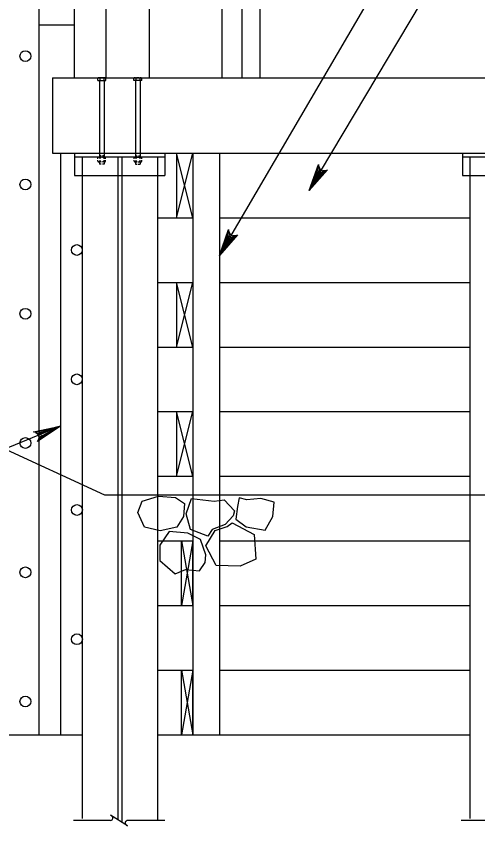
# Model space of a CAD drawing. Extents: x 635440 to 640306, y 296653 to 298484.
# Drawn here: x 639457.9 to 639521.1, y 297929.8 to 298040.8 of the extents above; entities that cross this region are included whole.
import ezdxf

# ---------------------------------------------------------------- set-up
doc = ezdxf.new("R2010")
doc.units = 0
for name, color, linetype in [('3', 7, 'Continuous'), ('4', 7, 'Continuous'), ('8', 7, 'Continuous')]:
    doc.layers.add(name, color=color, linetype=linetype)

# ---------------------------------------------------------------- blocks, each defined once
blk = doc.blocks.new('ROCK')
at = {"layer": '4'}
for points in [[(2.36725, 1.088), (2.2065, 0.82625), (2.378625, 0.506625), (2.66975, 0.3095), (3.128875, 0.403375), (3.48475, 0.6775), (3.4915, 1.123375), (3.25625, 1.36725), (2.783625, 1.308375)], [(1.10175, -0.02725), (1.4015, -0.159125), (1.78825, -0.148875), (1.980875, -0.266), (2.343375, 0.09475), (2.27875, 0.5505), (1.969375, 0.883), (1.4225, 0.553625), (1.152875, 0.479), (1.0105, 0.082)], [(0.74675, 0.359875), (0.882, 0.16), (1.072875, -0.144), (0.892, -0.457375), (0.448125, -0.758625), (0.1, -0.49325), (-0.095, -0.146375), (0.202875, 0.1025), (0.579125, 0.219875)], [(2.231375, -0.71725), (2.2025, -0.266375), (2.45475, 0.037125), (2.9085, 0.28875), (3.2995, 0.047625), (3.46875, -0.344), (3.231625, -0.855), (2.92, -0.860375), (2.5765, -1.054625), (2.340375, -0.904375)], [(1.2085, -0.192875), (0.778375, -0.737625), (1.008375, -1.391375), (1.48725, -1.396875), (2.09825, -1.106625), (2.133375, -0.486375), (1.723125, -0.203375), (1.37425, -0.239875)]]:
    blk.add_lwpolyline(points, close=True, dxfattribs=at)

msp = doc.modelspace()

# ---------------------------------------------------------------- linework, layer by layer
at = {"layer": '3'}
for p, q in [((639465.81, 298058.94), (639465.81, 298032.37)), ((639470.15, 298058.94), (639470.15, 298032.37)), ((639476.08, 298058.94), (639476.08, 298032.37)), ((639486.03, 298058.94), (639486.03, 298032.37)), ((639488.78, 298058.94), (639488.78, 298032.37)), ((639491.24, 298058.94), (639491.24, 298032.37)), ((639460.97, 298057.07), (639460.97, 297979.33)), ((639460.97, 298039.63), (639465.81, 298039.63)), ((639462.83, 298032.37), (639619.56, 298032.37)), ((639462.83, 298032.37), (639462.83, 298022.03)), ((639469.05, 298031.97), (639469.05, 298032.28)), ((639469.05, 298031.97), (639470.12, 298031.97)), ((639469.99, 298032.37), (639469.18, 298032.37)), ((639469.23, 298032.37), (639469.23, 298032.37)), ((639469.24, 298032.37), (639469.24, 298032.37)), ((639469.25, 298031.97), (639469.25, 298021.48)), ((639469.26, 298032.37), (639469.26, 298032.37)), ((639469.27, 298032.37), (639469.27, 298032.37)), ((639469.27, 298032.35), (639469.27, 298032.35)), ((639469.28, 298032.35), (639469.28, 298032.35)), ((639469.29, 298032.37), (639469.29, 298032.37)), ((639469.29, 298032.35), (639469.29, 298032.35)), ((639469.29, 298032.34), (639469.29, 298032.34)), ((639469.3, 298032.37), (639469.3, 298032.37)), ((639469.3, 298032.34), (639469.3, 298032.34)), ((639469.31, 298032.35), (639469.31, 298032.35)), ((639469.31, 298032.32), (639469.31, 298032.32)), ((639469.32, 298032.37), (639469.32, 298032.37)), ((639469.32, 298032.35), (639469.32, 298032.35)), ((639469.32, 298032.34), (639469.32, 298032.34)), ((639469.32, 298032.32), (639469.32, 298032.32)), ((639469.32, 298032.31), (639469.32, 298032.31)), ((639469.32, 298032.29), (639469.32, 298032.29)), ((639469.33, 298032.37), (639469.33, 298032.37)), ((639469.33, 298032.34), (639469.33, 298032.34)), ((639469.33, 298032.31), (639469.33, 298032.31)), ((639469.33, 298032.28), (639469.33, 298031.97)), ((639469.34, 298032.35), (639469.34, 298032.35)), ((639469.34, 298032.32), (639469.34, 298032.32)), ((639469.34, 298032.29), (639469.34, 298032.29)), ((639469.35, 298032.37), (639469.35, 298032.37)), ((639469.35, 298032.35), (639469.35, 298032.35)), ((639469.35, 298032.34), (639469.35, 298032.34)), ((639469.35, 298032.32), (639469.35, 298032.32)), ((639469.35, 298032.31), (639469.35, 298032.31)), ((639469.36, 298032.37), (639469.36, 298032.37)), ((639469.36, 298032.34), (639469.36, 298032.34)), ((639469.36, 298032.31), (639469.36, 298032.31)), ((639469.37, 298032.35), (639469.37, 298032.35)), ((639469.37, 298032.32), (639469.37, 298032.32)), ((639469.38, 298032.37), (639469.38, 298032.37)), ((639469.38, 298032.35), (639469.38, 298032.35)), ((639469.38, 298032.34), (639469.38, 298032.34)), ((639469.38, 298032.32), (639469.38, 298032.32)), ((639469.39, 298032.37), (639469.39, 298032.37)), ((639469.39, 298032.34), (639469.39, 298032.34)), ((639469.4, 298032.37), (639469.4, 298032.37)), ((639469.4, 298032.35), (639469.4, 298032.35)), ((639469.4, 298032.34), (639469.4, 298032.34)), ((639469.41, 298032.35), (639469.41, 298032.35)), ((639469.42, 298032.37), (639469.42, 298032.37)), ((639469.42, 298032.34), (639469.42, 298032.34)), ((639469.43, 298032.37), (639469.43, 298032.37)), ((639469.43, 298032.35), (639469.43, 298032.35)), ((639469.44, 298032.35), (639469.44, 298032.35)), ((639469.45, 298032.37), (639469.45, 298032.37)), ((639469.46, 298032.37), (639469.46, 298032.37)), ((639469.46, 298032.35), (639469.46, 298032.35)), ((639469.48, 298032.37), (639469.48, 298032.37)), ((639469.49, 298032.37), (639469.49, 298032.37)), ((639469.51, 298032.37), (639469.51, 298032.37)), ((639469.52, 298032.37), (639469.52, 298032.37)), ((639469.66, 298032.37), (639469.66, 298032.37)), ((639469.67, 298032.37), (639469.67, 298032.37)), ((639469.69, 298032.37), (639469.69, 298032.37)), ((639469.7, 298032.37), (639469.7, 298032.37)), ((639469.72, 298032.37), (639469.72, 298032.37)), ((639469.72, 298032.35), (639469.72, 298032.35)), ((639469.73, 298032.37), (639469.73, 298032.37)), ((639469.74, 298032.37), (639469.74, 298032.37)), ((639469.74, 298032.35), (639469.74, 298032.35)), ((639469.75, 298032.35), (639469.75, 298032.35)), ((639469.76, 298032.37), (639469.76, 298032.37)), ((639469.76, 298032.34), (639469.76, 298032.34)), ((639469.77, 298032.37), (639469.77, 298032.37)), ((639469.77, 298032.35), (639469.77, 298032.35)), ((639469.77, 298032.34), (639469.77, 298032.34)), ((639469.78, 298032.35), (639469.78, 298032.35)), ((639469.79, 298032.37), (639469.79, 298032.37)), ((639469.79, 298032.34), (639469.79, 298032.34)), ((639469.8, 298032.37), (639469.8, 298032.37)), ((639469.8, 298032.35), (639469.8, 298032.35)), ((639469.8, 298032.34), (639469.8, 298032.34)), ((639469.8, 298032.32), (639469.8, 298032.32)), ((639469.81, 298032.35), (639469.81, 298032.35)), ((639469.81, 298032.32), (639469.81, 298032.32)), ((639469.82, 298032.37), (639469.82, 298032.37)), ((639469.82, 298032.34), (639469.82, 298032.34)), ((639469.82, 298032.31), (639469.82, 298032.31)), ((639469.83, 298032.37), (639469.83, 298032.37)), ((639469.83, 298032.35), (639469.83, 298032.35)), ((639469.83, 298032.34), (639469.83, 298032.34)), ((639469.83, 298032.32), (639469.83, 298032.32)), ((639469.83, 298032.31), (639469.83, 298032.31)), ((639469.84, 298032.35), (639469.84, 298032.35)), ((639469.84, 298032.32), (639469.84, 298032.32)), ((639469.84, 298032.29), (639469.84, 298032.29)), ((639469.85, 298032.37), (639469.85, 298032.37)), ((639469.85, 298032.35), (639469.85, 298032.35)), ((639469.85, 298032.34), (639469.85, 298032.34)), ((639469.85, 298032.32), (639469.85, 298032.32)), ((639469.85, 298032.31), (639469.85, 298032.31)), ((639469.85, 298032.29), (639469.85, 298032.29)), ((639469.86, 298032.35), (639469.86, 298032.35)), ((639469.86, 298032.32), (639469.86, 298032.32)), ((639469.86, 298032.29), (639469.86, 298032.29)), ((639469.86, 298032.28), (639469.86, 298031.97)), ((639469.87, 298032.37), (639469.87, 298032.37)), ((639469.87, 298032.35), (639469.87, 298032.35)), ((639469.87, 298032.34), (639469.87, 298032.34)), ((639469.87, 298032.32), (639469.87, 298032.32)), ((639469.87, 298032.31), (639469.87, 298032.31)), ((639469.88, 298032.37), (639469.88, 298032.37)), ((639469.88, 298032.34), (639469.88, 298032.34)), ((639469.89, 298032.37), (639469.89, 298032.37)), ((639469.89, 298032.35), (639469.89, 298032.35)), ((639469.89, 298032.34), (639469.89, 298032.34)), ((639469.9, 298032.35), (639469.9, 298032.35)), ((639469.91, 298032.37), (639469.91, 298032.37)), ((639469.91, 298031.97), (639469.91, 298021.48)), ((639469.92, 298032.37), (639469.92, 298032.37)), ((639469.92, 298032.35), (639469.92, 298032.35)), ((639469.94, 298032.37), (639469.94, 298032.37)), ((639469.95, 298032.37), (639469.95, 298032.37)), ((639470.12, 298031.97), (639470.12, 298032.28)), ((639473.99, 298031.97), (639473.99, 298032.28)), ((639475.06, 298031.97), (639473.99, 298031.97)), ((639474.12, 298032.37), (639474.93, 298032.37)), ((639474.15, 298032.37), (639474.15, 298032.37)), ((639474.17, 298032.37), (639474.17, 298032.37)), ((639474.18, 298032.37), (639474.18, 298032.37)), ((639474.19, 298032.35), (639474.19, 298032.35)), ((639474.2, 298032.37), (639474.2, 298032.37)), ((639474.2, 298031.97), (639474.2, 298021.48)), ((639474.21, 298032.37), (639474.21, 298032.37)), ((639474.21, 298032.35), (639474.21, 298032.35)), ((639474.21, 298032.34), (639474.21, 298032.34)), ((639474.22, 298032.35), (639474.22, 298032.35)), ((639474.23, 298032.37), (639474.23, 298032.37)), ((639474.23, 298032.34), (639474.23, 298032.34)), ((639474.24, 298032.37), (639474.24, 298032.37)), ((639474.24, 298032.35), (639474.24, 298032.35)), ((639474.24, 298032.34), (639474.24, 298032.34)), ((639474.24, 298032.32), (639474.24, 298032.32)), ((639474.24, 298032.31), (639474.24, 298032.31)), ((639474.25, 298032.35), (639474.25, 298032.35)), ((639474.25, 298032.35), (639474.25, 298032.35)), ((639474.25, 298032.32), (639474.25, 298032.32)), ((639474.25, 298032.32), (639474.25, 298032.32)), ((639474.25, 298032.29), (639474.25, 298032.29)), ((639474.25, 298032.29), (639474.25, 298032.29)), ((639474.25, 298032.28), (639474.25, 298031.97)), ((639474.26, 298032.37), (639474.26, 298032.37)), ((639474.26, 298032.34), (639474.26, 298032.34)), ((639474.26, 298032.31), (639474.26, 298032.31)), ((639474.27, 298032.35), (639474.27, 298032.35)), ((639474.27, 298032.32), (639474.27, 298032.32)), ((639474.27, 298032.29), (639474.27, 298032.29)), ((639474.28, 298032.37), (639474.28, 298032.37)), ((639474.28, 298032.35), (639474.28, 298032.35)), ((639474.28, 298032.34), (639474.28, 298032.34)), ((639474.28, 298032.32), (639474.28, 298032.32)), ((639474.28, 298032.31), (639474.28, 298032.31)), ((639474.29, 298032.37), (639474.29, 298032.37)), ((639474.29, 298032.34), (639474.29, 298032.34)), ((639474.29, 298032.31), (639474.29, 298032.31)), ((639474.3, 298032.37), (639474.3, 298032.37)), ((639474.3, 298032.35), (639474.3, 298032.35)), ((639474.3, 298032.34), (639474.3, 298032.34)), ((639474.3, 298032.32), (639474.3, 298032.32)), ((639474.31, 298032.35), (639474.31, 298032.35)), ((639474.31, 298032.32), (639474.31, 298032.32)), ((639474.32, 298032.37), (639474.32, 298032.37)), ((639474.32, 298032.34), (639474.32, 298032.34)), ((639474.33, 298032.37), (639474.33, 298032.37)), ((639474.33, 298032.35), (639474.33, 298032.35)), ((639474.33, 298032.34), (639474.33, 298032.34)), ((639474.34, 298032.35), (639474.34, 298032.35)), ((639474.35, 298032.37), (639474.35, 298032.37)), ((639474.35, 298032.34), (639474.35, 298032.34)), ((639474.36, 298032.37), (639474.36, 298032.37)), ((639474.36, 298032.35), (639474.36, 298032.35)), ((639474.37, 298032.35), (639474.37, 298032.35)), ((639474.38, 298032.37), (639474.38, 298032.37)), ((639474.39, 298032.37), (639474.39, 298032.37)), ((639474.39, 298032.35), (639474.39, 298032.35)), ((639474.41, 298032.37), (639474.41, 298032.37)), ((639474.42, 298032.37), (639474.42, 298032.37)), ((639474.44, 298032.37), (639474.44, 298032.37)), ((639474.45, 298032.37), (639474.45, 298032.37)), ((639474.59, 298032.37), (639474.59, 298032.37)), ((639474.6, 298032.37), (639474.6, 298032.37)), ((639474.62, 298032.37), (639474.62, 298032.37)), ((639474.63, 298032.37), (639474.63, 298032.37)), ((639474.64, 298032.37), (639474.64, 298032.37)), ((639474.65, 298032.35), (639474.65, 298032.35)), ((639474.66, 298032.37), (639474.66, 298032.37)), ((639474.67, 298032.37), (639474.67, 298032.37)), ((639474.67, 298032.35), (639474.67, 298032.35)), ((639474.68, 298032.35), (639474.68, 298032.35)), ((639474.69, 298032.37), (639474.69, 298032.37)), ((639474.69, 298032.34), (639474.69, 298032.34)), ((639474.7, 298032.37), (639474.7, 298032.37)), ((639474.7, 298032.35), (639474.7, 298032.35)), ((639474.7, 298032.34), (639474.7, 298032.34)), ((639474.71, 298032.35), (639474.71, 298032.35)), ((639474.72, 298032.37), (639474.72, 298032.37)), ((639474.72, 298032.34), (639474.72, 298032.34)), ((639474.73, 298032.37), (639474.73, 298032.37)), ((639474.73, 298032.35), (639474.73, 298032.35)), ((639474.73, 298032.34), (639474.73, 298032.34)), ((639474.73, 298032.32), (639474.73, 298032.32)), ((639474.74, 298032.35), (639474.74, 298032.35)), ((639474.74, 298032.32), (639474.74, 298032.32)), ((639474.75, 298032.37), (639474.75, 298032.37)), ((639474.75, 298032.35), (639474.75, 298032.35)), ((639474.75, 298032.34), (639474.75, 298032.34)), ((639474.75, 298032.32), (639474.75, 298032.32)), ((639474.75, 298032.31), (639474.75, 298032.31)), ((639474.76, 298032.37), (639474.76, 298032.37)), ((639474.76, 298032.34), (639474.76, 298032.34)), ((639474.76, 298032.31), (639474.76, 298032.31)), ((639474.77, 298032.35), (639474.77, 298032.35)), ((639474.77, 298032.32), (639474.77, 298032.32)), ((639474.77, 298032.29), (639474.77, 298032.29)), ((639474.78, 298032.37), (639474.78, 298032.37)), ((639474.78, 298032.34), (639474.78, 298032.34)), ((639474.78, 298032.31), (639474.78, 298032.31)), ((639474.78, 298032.28), (639474.78, 298031.97)), ((639474.79, 298032.37), (639474.79, 298032.37)), ((639474.79, 298032.35), (639474.79, 298032.35)), ((639474.79, 298032.34), (639474.79, 298032.34)), ((639474.79, 298032.32), (639474.79, 298032.32)), ((639474.79, 298032.31), (639474.79, 298032.31)), ((639474.79, 298032.29), (639474.79, 298032.29)), ((639474.8, 298032.35), (639474.8, 298032.35)), ((639474.8, 298032.32), (639474.8, 298032.32)), ((639474.81, 298032.37), (639474.81, 298032.37)), ((639474.81, 298032.34), (639474.81, 298032.34)), ((639474.82, 298032.37), (639474.82, 298032.37)), ((639474.82, 298032.35), (639474.82, 298032.35)), ((639474.82, 298032.34), (639474.82, 298032.34)), ((639474.83, 298032.35), (639474.83, 298032.35)), ((639474.84, 298032.37), (639474.84, 298032.37)), ((639474.84, 298032.35), (639474.84, 298032.35)), ((639474.85, 298032.37), (639474.85, 298032.37)), ((639474.85, 298031.97), (639474.85, 298021.48)), ((639474.87, 298032.37), (639474.87, 298032.37)), ((639474.88, 298032.37), (639474.88, 298032.37)), ((639475.06, 298031.97), (639475.06, 298032.28)), ((639462.83, 298022.03), (639619.56, 298022.03)), ((639463.94, 298022.03), (639463.94, 297942.31)), ((639465.86, 298022.03), (639465.86, 298018.96)), ((639478.24, 298022.03), (639478.24, 298018.96)), ((639479.84, 298022.03), (639479.84, 298013.18)), ((639482.06, 298013.18), (639479.84, 298022.03)), ((639479.84, 298013.18), (639482.06, 298022.03)), ((639482.06, 298022.03), (639482.06, 298013.18)), ((639482.06, 298022.03), (639482.06, 297975.21)), ((639485.7, 298022.03), (639485.7, 297975.21)), ((639519.02, 298022.03), (639519.02, 298018.96)), ((639469.04, 298021.25), (639469.04, 298021.38)), ((639469.04, 298020.92), (639469.04, 298021.08)), ((639469.98, 298021.48), (639469.17, 298021.48)), ((639469.45, 298020.83), (639469.17, 298020.83)), ((639469.48, 298021.66), (639469.25, 298021.66)), ((639469.25, 298020.83), (639469.25, 298020.51)), ((639469.32, 298021.38), (639469.32, 298021.25)), ((639469.32, 298021.08), (639469.32, 298020.92)), ((639469.91, 298021.66), (639469.7, 298021.66)), ((639469.98, 298020.83), (639469.71, 298020.83)), ((639469.85, 298021.38), (639469.85, 298021.25)), ((639469.85, 298021.08), (639469.85, 298020.92)), ((639469.91, 298020.83), (639469.91, 298020.51)), ((639470.1, 298021.25), (639470.1, 298021.38)), ((639470.1, 298020.92), (639470.1, 298021.08)), ((639474, 298021.23), (639474, 298021.38)), ((639474, 298020.92), (639474, 298021.08)), ((639474.13, 298021.48), (639474.94, 298021.48)), ((639474.13, 298020.83), (639474.44, 298020.83)), ((639474.2, 298021.66), (639474.44, 298021.66)), ((639474.2, 298020.83), (639474.2, 298020.51)), ((639474.26, 298021.38), (639474.26, 298021.23)), ((639474.26, 298021.08), (639474.26, 298020.92)), ((639474.59, 298020.83), (639474.94, 298020.83)), ((639474.62, 298021.66), (639474.85, 298021.66)), ((639474.79, 298021.38), (639474.79, 298021.23)), ((639474.79, 298021.08), (639474.79, 298020.92)), ((639474.85, 298020.83), (639474.85, 298020.51)), ((639475.07, 298021.23), (639475.07, 298021.38)), ((639475.07, 298020.92), (639475.07, 298021.08)), ((639469.49, 298020.51), (639469.25, 298020.51)), ((639469.91, 298020.51), (639469.67, 298020.51)), ((639474.2, 298020.51), (639474.44, 298020.51)), ((639474.59, 298020.51), (639474.85, 298020.51)), ((639465.86, 298018.96), (639478.24, 298018.96)), ((639466.89, 298018.96), (639466.89, 297976.62)), ((639477.22, 298018.96), (639477.22, 297975.21)), ((639519.02, 298018.96), (639531.4, 298018.96)), ((639520.04, 298018.96), (639520.04, 297975.21)), ((639477.22, 298013.18), (639482.06, 298013.18)), ((639485.7, 298013.18), (639520.04, 298013.18)), ((639477.22, 298004.32), (639482.06, 298004.32)), ((639479.84, 298004.32), (639479.84, 297995.46)), ((639482.06, 297995.46), (639479.84, 298004.32)), ((639479.84, 297995.46), (639482.06, 298004.32)), ((639482.06, 298004.32), (639482.06, 297995.46)), ((639485.7, 298004.32), (639520.04, 298004.32)), ((639407.03, 298004.08), (639469.95, 297975.21)), ((639477.22, 297995.46), (639482.06, 297995.46)), ((639485.7, 297995.46), (639520.04, 297995.46)), ((639477.22, 297986.6), (639482.06, 297986.6)), ((639479.84, 297986.6), (639479.84, 297977.74)), ((639482.06, 297977.74), (639479.84, 297986.6)), ((639479.84, 297977.74), (639482.06, 297986.6)), ((639482.06, 297986.6), (639482.06, 297977.74)), ((639485.7, 297986.6), (639520.04, 297986.6)), ((639460.97, 297979.33), (639460.97, 297942.31)), ((639477.22, 297977.74), (639482.06, 297977.74)), ((639485.7, 297977.74), (639520.04, 297977.74)), ((639466.89, 297976.62), (639466.89, 297930.84)), ((639469.95, 297975.21), (639619.56, 297975.21)), ((639477.22, 297975.21), (639477.22, 297930.57)), ((639482.06, 297975.21), (639482.06, 297942.31)), ((639485.7, 297975.21), (639485.7, 297942.31)), ((639520.04, 297975.21), (639520.04, 297930.84)), ((639477.22, 297968.88), (639482.06, 297968.88)), ((639482.06, 297968.88), (639480.52, 297960.02)), ((639480.52, 297968.88), (639482.06, 297960.02)), ((639480.52, 297960.02), (639480.52, 297968.88)), ((639482.06, 297960.02), (639482.06, 297968.88)), ((639485.7, 297968.88), (639520.04, 297968.88)), ((639477.22, 297960.02), (639482.06, 297960.02)), ((639485.7, 297960.02), (639520.04, 297960.02)), ((639477.22, 297951.16), (639482.06, 297951.16)), ((639480.52, 297942.31), (639480.52, 297951.16)), ((639480.52, 297951.16), (639482.06, 297942.31)), ((639482.06, 297951.16), (639480.52, 297942.31)), ((639482.06, 297942.31), (639482.06, 297951.16)), ((639485.7, 297951.16), (639520.04, 297951.16)), ((639447.22, 297942.31), (639466.89, 297942.31)), ((639477.22, 297942.31), (639520.04, 297942.31)), ((639478.46, 297942.31), (639482.89, 297942.31))]:
    msp.add_line(p, q, dxfattribs=at)
for centre in [(639459.11, 298035.33), (639459.11, 298017.74), (639466.16, 298008.75), (639459.11, 298000.02), (639466.16, 297991.03), (639459.11, 297982.3), (639466.18, 297973.12), (639459.11, 297964.58), (639466.18, 297955.4), (639459.11, 297946.87)]:
    msp.add_circle(centre, 0.738, dxfattribs=at)
for centre, radius, start, end in [((639469.18, 298032.22), 0.148, 88.1729, 158.7131), ((639469.18, 298032.22), 0.148, 21.2869, 88.1729), ((639469.59, 298031.95), 0.424, 51.05, 128.95), ((639469.98, 298032.24), 0.135, 17.4518, 162.5482), ((639474.12, 298032.24), 0.135, 17.4518, 162.5482), ((639474.52, 298031.95), 0.424, 51.05, 128.95), ((639474.92, 298032.22), 0.148, 91.8271, 158.7131), ((639474.92, 298032.22), 0.148, 21.2869, 91.8271), ((639469.18, 298021.33), 0.148, 88.1729, 158.7131), ((639469.18, 298020.98), 0.148, 201.2869, 271.8271), ((639469.18, 298021.33), 0.148, 21.2869, 88.1729), ((639469.18, 298020.98), 0.148, 271.8271, 338.7131), ((639469.58, 298021.05), 0.424, 51.05, 128.95), ((639469.58, 298021.25), 0.424, 231.05, 256.0077), ((639469.58, 298021.25), 0.424, 284.3427, 308.95), ((639469.98, 298021.34), 0.135, 17.4518, 162.5482), ((639469.98, 298020.97), 0.135, 197.4518, 342.5482), ((639474.13, 298021.34), 0.135, 17.4518, 162.5482), ((639474.13, 298020.97), 0.135, 197.4518, 342.5482), ((639474.53, 298021.05), 0.424, 51.05, 128.95), ((639474.53, 298021.25), 0.424, 231.05, 257.4918), ((639474.53, 298021.25), 0.424, 277.8862, 308.95), ((639474.93, 298021.33), 0.148, 91.8271, 158.7131), ((639474.93, 298020.98), 0.148, 201.2869, 268.1729), ((639474.93, 298021.33), 0.148, 21.2869, 91.8271), ((639474.93, 298020.98), 0.148, 268.1729, 338.7131)]:
    msp.add_arc(centre, radius, start, end, dxfattribs=at)
at = {"layer": '4'}
for points in [[(639485.7, 298007.98), (639519.49, 298065.75)], [(639497.99, 298016.91), (639519.63, 298053.17)], [(639497.99, 298016.91), (639499.3, 298020.47), (639499.32, 298020.12), (639499.46, 298019.86), (639499.65, 298019.7), (639499.89, 298019.61), (639500.18, 298019.61), (639500.5, 298019.75), (639497.99, 298016.91), (639500.18, 298019.61), (639499.89, 298019.61), (639497.99, 298016.91), (639499.65, 298019.7), (639499.46, 298019.86), (639497.99, 298016.91), (639499.32, 298020.12)], [(639485.7, 298007.98), (639486.97, 298011.55), (639487, 298011.21), (639487.14, 298010.95), (639487.34, 298010.79), (639487.57, 298010.7), (639487.86, 298010.7), (639488.18, 298010.85), (639485.7, 298007.98), (639487.86, 298010.7), (639487.57, 298010.7), (639485.7, 298007.98), (639487.34, 298010.79), (639487.14, 298010.95), (639485.7, 298007.98), (639487, 298011.21)], [(639463.94, 297984.59), (639394.38, 297956.03)], [(639463.94, 297984.59), (639460.75, 297982.53), (639460.94, 297982.82), (639460.98, 297983.11), (639460.93, 297983.36), (639460.79, 297983.57), (639460.56, 297983.75), (639460.22, 297983.82), (639463.94, 297984.59), (639460.56, 297983.75), (639460.79, 297983.57), (639463.94, 297984.59), (639460.93, 297983.36), (639460.98, 297983.11), (639463.94, 297984.59), (639460.94, 297982.82)]]:
    msp.add_lwpolyline(points, dxfattribs=at)
for points in [[(639497.99, 298016.91), (639499.71, 298019.32), (639499.29, 298019.57)], [(639485.7, 298007.98), (639487.4, 298010.41), (639486.97, 298010.66)], [(639463.94, 297984.59), (639461.11, 297983.7), (639461.3, 297983.25)]]:
    msp.add_lwpolyline(points, close=True, dxfattribs=at)
at = {"layer": '8'}
for p, q in [((639465.86, 298021.54), (639478.24, 298021.54)), ((639466.89, 298021.54), (639466.89, 298018.96)), ((639471.76, 298021.54), (639471.76, 297930.68)), ((639472.35, 298021.54), (639472.35, 297930.31)), ((639477.22, 298021.54), (639477.22, 298018.96)), ((639519.02, 298021.54), (639531.4, 298021.54)), ((639520.04, 298021.54), (639520.04, 298018.96)), ((639470.79, 297930.56), (639465.7, 297930.56)), ((639478.23, 297930.56), (639473.13, 297930.56)), ((639523.95, 297930.56), (639518.85, 297930.56))]:
    msp.add_line(p, q, dxfattribs=at)
msp.add_lwpolyline([(639472.95, 297929.92), (639473.1, 297929.83), (639470.79, 297931.29), (639470.94, 297931.19)], dxfattribs=at)
for centre, start, end in [((639470.76, 297930.9), 275.3286, 57.8672), ((639473.13, 297930.22), 90, 240)]:
    msp.add_arc(centre, 0.341, start, end, dxfattribs=at)

# ---------------------------------------------------------------- block references
at = {"layer": '4', "xscale": 4.921475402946, "yscale": -4.921475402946, "rotation": -156.2166383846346}
msp.add_blockref('ROCK', (639492.49, 297974.65), dxfattribs=at)

doc.saveas('drawing.dxf')
